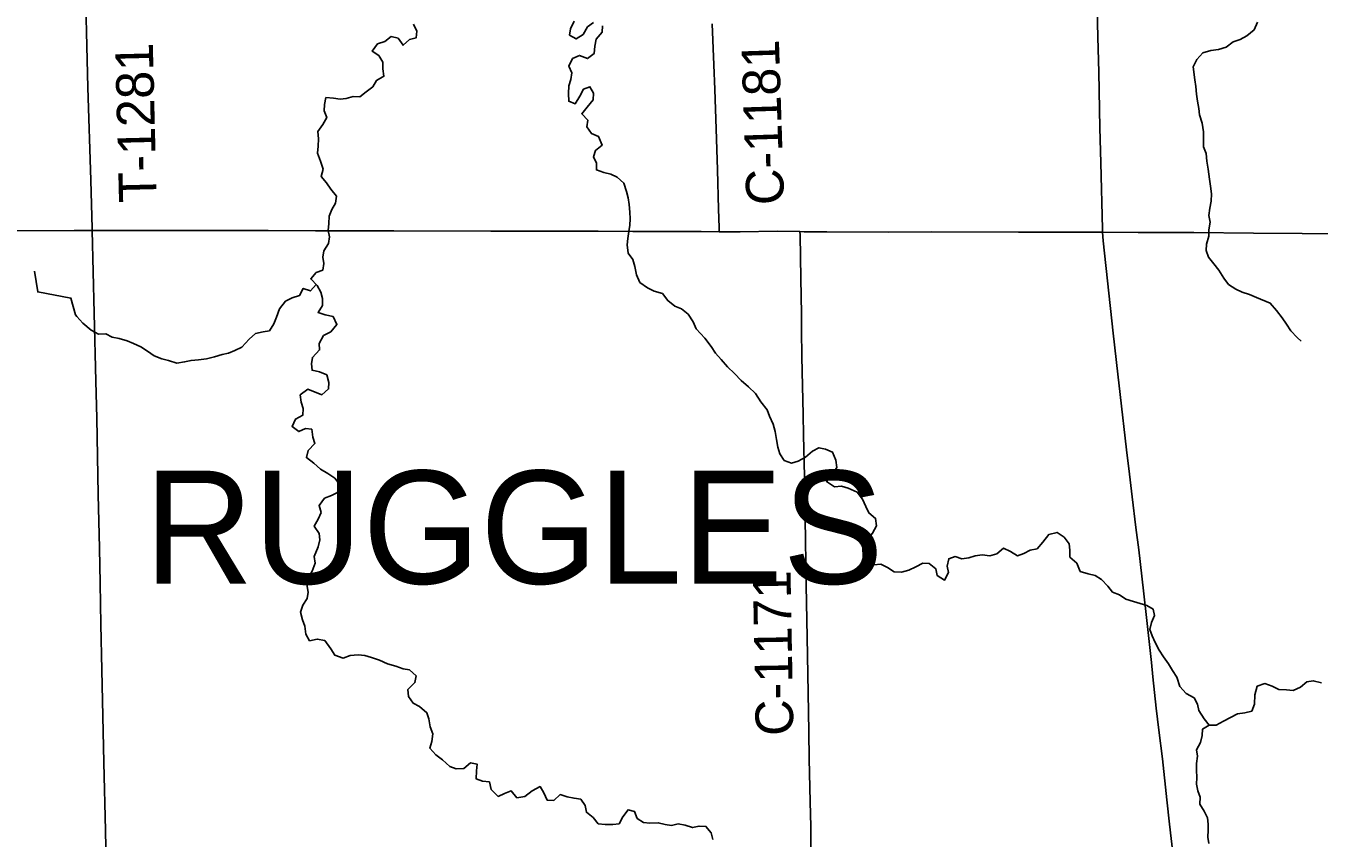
# Model space of a CAD drawing. Extents: x 1874609 to 2204689, y 815661 to 1281160.
# Drawn here: x 2002607 to 2012902, y 1098814 to 1105278 of the extents above; entities that cross this region are included whole.
import ezdxf

# ---------------------------------------------------------------- set-up
doc = ezdxf.new("R2010")
doc.units = 0
for name, color, linetype in [('GM_X_County_Road', 7, 'Continuous'), ('GM_X_County_Road_Text', 7, 'Continuous'), ('GM_X_Minor_River', 7, 'Continuous'), ('GM_X_Township_Road', 7, 'Continuous'), ('GM_X_Township_Road_Text', 7, 'Continuous'), ('GM_X_Township_Text', 7, 'Continuous'), ('GM_X_US_Route', 7, 'Continuous')]:
    doc.layers.add(name, color=color, linetype=linetype)

msp = doc.modelspace()

# ---------------------------------------------------------------- linework, layer by layer
at = {"layer": 'GM_X_County_Road'}
for points in [[(2008127, 1103640), (2008126, 1103672), (2008122, 1103819), (2008113, 1104131), (2008108, 1104295), (2008102, 1104459), (2008091, 1104771), (2008084, 1104967), (2008071, 1105295)], [(2003245, 1098738), (2003242, 1098875), (2003228, 1099416), (2003213, 1100154), (2003205, 1100515), (2003199, 1100843), (2003193, 1101122), (2003184, 1101548), (2003171, 1102155), (2003164, 1102450), (2003152, 1102991), (2003136, 1103648)], [(2008855, 1098696), (2008856, 1098725), (2008857, 1098758), (2008856, 1098905), (2008851, 1099102), (2008844, 1099446), (2008841, 1099659), (2008836, 1099971), (2008828, 1100414), (2008819, 1100824), (2008813, 1101184), (2008805, 1101692), (2008798, 1102020), (2008794, 1102184), (2008789, 1102414), (2008785, 1102643), (2008783, 1102856), (2008781, 1102987), (2008776, 1103266), (2008770, 1103611), (2008769, 1103641)]]:
    msp.add_lwpolyline(points, dxfattribs=at)
at = {"layer": 'GM_X_Minor_River'}
for points in [[(2006973, 1105315), (2006943, 1105255), (2006936, 1105205), (2006988, 1105174), (2007043, 1105210), (2007077, 1105270), (2007127, 1105305)], [(2012412, 1105307), (2012384, 1105245), (2012327, 1105199), (2012273, 1105170), (2012217, 1105150), (2012162, 1105108), (2012102, 1105091), (2012040, 1105081), (2011976, 1105062), (2011929, 1105010), (2011901, 1104952)], [(2005693, 1105292), (2005719, 1105236), (2005714, 1105182), (2005662, 1105170), (2005610, 1105123), (2005570, 1105181), (2005516, 1105192), (2005466, 1105154), (2005407, 1105134), (2005363, 1105077), (2005417, 1105042), (2005448, 1104988), (2005448, 1104936), (2005458, 1104877), (2005399, 1104844), (2005369, 1104792), (2005316, 1104754), (2005266, 1104714), (2005212, 1104715), (2005158, 1104701), (2005108, 1104694), (2005056, 1104702), (2004996, 1104707), (2004985, 1104653), (2004983, 1104602), (2005002, 1104548), (2004972, 1104494), (2004932, 1104438), (2004937, 1104380), (2004933, 1104320), (2004928, 1104266), (2004954, 1104202), (2004973, 1104138), (2004959, 1104080), (2005001, 1104029), (2005036, 1103979), (2005080, 1103922), (2005072, 1103868), (2005043, 1103816), (2005021, 1103764), (2005020, 1103706), (2005014, 1103650), (2005024, 1103600), (2005017, 1103546), (2004979, 1103488), (2004972, 1103438), (2004980, 1103386), (2004970, 1103334), (2004919, 1103316), (2004875, 1103264), (2004927, 1103212), (2004956, 1103158), (2004968, 1103107), (2004968, 1103053), (2004933, 1102997), (2004989, 1102977), (2005053, 1102964), (2005083, 1102902), (2005036, 1102844), (2004976, 1102813), (2004941, 1102751), (2004945, 1102699), (2004889, 1102639), (2004882, 1102589), (2004886, 1102537), (2004944, 1102524), (2005002, 1102500), (2005019, 1102440), (2005017, 1102389), (2004963, 1102342), (2004851, 1102387), (2004790, 1102341), (2004798, 1102283), (2004816, 1102233), (2004811, 1102179), (2004755, 1102149), (2004726, 1102089), (2004780, 1102049), (2004832, 1102074), (2004883, 1102068), (2004892, 1102004), (2004908, 1101953), (2004855, 1101898), (2004841, 1101842), (2004899, 1101799), (2004952, 1101751), (2005010, 1101716), (2005068, 1101678), (2005110, 1101623), (2005089, 1101565)], [(2007197, 1105279), (2007195, 1105227), (2007148, 1105171), (2007136, 1105115), (2007130, 1105057), (2007079, 1105017), (2007015, 1105042), (2006959, 1105018), (2006929, 1104958), (2006954, 1104904), (2006946, 1104852), (2006929, 1104800), (2006927, 1104740), (2006929, 1104678), (2006980, 1104657), (2007017, 1104719), (2007047, 1104775), (2007098, 1104793), (2007127, 1104742), (2007123, 1104688), (2007076, 1104632), (2007032, 1104579), (2007080, 1104528), (2007073, 1104474), (2007109, 1104420), (2007167, 1104397), (2007195, 1104329), (2007142, 1104287), (2007126, 1104235), (2007151, 1104185), (2007149, 1104131), (2007209, 1104110), (2007263, 1104098), (2007315, 1104073), (2007367, 1104025), (2007388, 1103959), (2007402, 1103908), (2007409, 1103856), (2007415, 1103796), (2007417, 1103742), (2007414, 1103692), (2007408, 1103642), (2007400, 1103586), (2007393, 1103534), (2007401, 1103469), (2007438, 1103419), (2007456, 1103363), (2007468, 1103297), (2007495, 1103236), (2007555, 1103194), (2007609, 1103167), (2007675, 1103147), (2007717, 1103092), (2007774, 1103048), (2007826, 1103025), (2007880, 1102983), (2007920, 1102922), (2007943, 1102866), (2008011, 1102793), (2008063, 1102725), (2008096, 1102674), (2008142, 1102624), (2008194, 1102565), (2008249, 1102511), (2008301, 1102456), (2008361, 1102406), (2008416, 1102351), (2008458, 1102287), (2008508, 1102222), (2008527, 1102172), (2008557, 1102108), (2008571, 1102049), (2008584, 1101985), (2008594, 1101925), (2008609, 1101871)], [(2011901, 1104952), (2011912, 1104848), (2011920, 1104795), (2011925, 1104735), (2011935, 1104679), (2011945, 1104619), (2011950, 1104569), (2011972, 1104504), (2011983, 1104434), (2011981, 1104374), (2011982, 1104316), (2012004, 1104262), (2012008, 1104202), (2012019, 1104137), (2012031, 1104059), (2012038, 1104001), (2012046, 1103941), (2012043, 1103883), (2012033, 1103827), (2012025, 1103768), (2012036, 1103716), (2012024, 1103654), (2012025, 1103604), (2012005, 1103540), (2012003, 1103490), (2012022, 1103438), (2012064, 1103385), (2012104, 1103333), (2012145, 1103271), (2012181, 1103220), (2012239, 1103182), (2012291, 1103159), (2012347, 1103141), (2012403, 1103116), (2012514, 1103071), (2012564, 1103013), (2012608, 1102954), (2012643, 1102904), (2012677, 1102852), (2012727, 1102797), (2012759, 1102769)], [(2003002, 1102978), (2002966, 1103112), (2002702, 1103161), (2002676, 1103325)], [(2004919, 1103220), (2004874, 1103168), (2004816, 1103189), (2004786, 1103131), (2004726, 1103113), (2004675, 1103088), (2004627, 1103026), (2004602, 1102960), (2004582, 1102906), (2004546, 1102852), (2004495, 1102842), (2004435, 1102829), (2004385, 1102785), (2004326, 1102721), (2004272, 1102694), (2004220, 1102672), (2004170, 1102663), (2004109, 1102645), (2004045, 1102629), (2003981, 1102620), (2003923, 1102616), (2003871, 1102603), (2003808, 1102593), (2003743, 1102614), (2003689, 1102628), (2003629, 1102653), (2003575, 1102689), (2003523, 1102724), (2003465, 1102750), (2003413, 1102771), (2003351, 1102791), (2003295, 1102800), (2003243, 1102828), (2003185, 1102824), (2003127, 1102855), (2003062, 1102912), (2003012, 1102964), (2003002, 1102978)], [(2008609, 1101871), (2008645, 1101818), (2008703, 1101798), (2008755, 1101813), (2008813, 1101845), (2008870, 1101893), (2008920, 1101920), (2008972, 1101910), (2009028, 1101886), (2009054, 1101821), (2009063, 1101763), (2009025, 1101709), (2008982, 1101651), (2009044, 1101609), (2009100, 1101614), (2009154, 1101600), (2009224, 1101567), (2009268, 1101511), (2009295, 1101453), (2009317, 1101402), (2009371, 1101358), (2009379, 1101300), (2009348, 1101240), (2009298, 1101180), (2009269, 1101116), (2009273, 1101064), (2009298, 1101006), (2009358, 1100989), (2009412, 1100993), (2009466, 1100968), (2009520, 1100934), (2009578, 1100931), (2009636, 1100947), (2009693, 1100972), (2009747, 1101002), (2009799, 1101000), (2009851, 1100957), (2009862, 1100903), (2009920, 1100866), (2009953, 1100928), (2009941, 1100979), (2009954, 1101037), (2010006, 1101054), (2010058, 1101036), (2010114, 1101045), (2010164, 1101061), (2010220, 1101067), (2010282, 1101060), (2010337, 1101076), (2010391, 1101121), (2010445, 1101095), (2010501, 1101060), (2010553, 1101078), (2010603, 1101106), (2010657, 1101117), (2010704, 1101169), (2010750, 1101229), (2010817, 1101246), (2010872, 1101210), (2010912, 1101155), (2010918, 1101105), (2010917, 1101051), (2010973, 1101001), (2011001, 1100936), (2011063, 1100918), (2011119, 1100903), (2011170, 1100871), (2011220, 1100820), (2011258, 1100770), (2011312, 1100750), (2011364, 1100715), (2011424, 1100697), (2011478, 1100680), (2011530, 1100666), (2011581, 1100637), (2011593, 1100585), (2011567, 1100529), (2011554, 1100473), (2011572, 1100423), (2011598, 1100371), (2011629, 1100310), (2011663, 1100256), (2011703, 1100201), (2011736, 1100147), (2011770, 1100095), (2011793, 1100020), (2011845, 1099966), (2011907, 1099931), (2011933, 1099879), (2011944, 1099829), (2011988, 1099764), (2012028, 1099712), (2012084, 1099713), (2012142, 1099745), (2012198, 1099773), (2012253, 1099802), (2012311, 1099812), (2012367, 1099825), (2012389, 1099881), (2012390, 1099954), (2012410, 1100022)], [(2005089, 1101565), (2005039, 1101541), (2004985, 1101518), (2004942, 1101460), (2004958, 1101404), (2004934, 1101352), (2004903, 1101296), (2004943, 1101238), (2004948, 1101187), (2004934, 1101131), (2004901, 1101055), (2004911, 1101001), (2004886, 1100937), (2004856, 1100885), (2004844, 1100833), (2004855, 1100771), (2004847, 1100721), (2004812, 1100669), (2004794, 1100611), (2004810, 1100551), (2004827, 1100501), (2004835, 1100437), (2004866, 1100384), (2004927, 1100398), (2004987, 1100387), (2005034, 1100321), (2005068, 1100269), (2005134, 1100246), (2005188, 1100268), (2005252, 1100273), (2005306, 1100267), (2005360, 1100250), (2005422, 1100230), (2005486, 1100201), (2005552, 1100181), (2005610, 1100162), (2005660, 1100154), (2005714, 1100105), (2005704, 1100051), (2005649, 1099997), (2005653, 1099941), (2005690, 1099889), (2005742, 1099860), (2005798, 1099812), (2005814, 1099762), (2005825, 1099699), (2005847, 1099645), (2005840, 1099583), (2005822, 1099531), (2005870, 1099477), (2005925, 1099436), (2005981, 1099384), (2006033, 1099365), (2006093, 1099367), (2006146, 1099414), (2006200, 1099402), (2006195, 1099348), (2006191, 1099286), (2006243, 1099267), (2006297, 1099261), (2006312, 1099201), (2006368, 1099146), (2006418, 1099168), (2006471, 1099189), (2006516, 1099135), (2006580, 1099144), (2006639, 1099190), (2006701, 1099224), (2006731, 1099173), (2006757, 1099117), (2006809, 1099113), (2006861, 1099160), (2006915, 1099142), (2006971, 1099131), (2007025, 1099123), (2007059, 1099073), (2007070, 1099020), (2007122, 1098978), (2007164, 1098928), (2007220, 1098921), (2007280, 1098921), (2007330, 1098928), (2007359, 1098984), (2007401, 1099040), (2007453, 1099026), (2007473, 1098971), (2007525, 1098939), (2007575, 1098932), (2007641, 1098936), (2007697, 1098921), (2007747, 1098915), (2007801, 1098927), (2007855, 1098918), (2007915, 1098898), (2007967, 1098909), (2008021, 1098907), (2008063, 1098856), (2008077, 1098802)], [(2012410, 1100022), (2012471, 1100043), (2012529, 1100023), (2012583, 1099996), (2012643, 1099994), (2012697, 1099989), (2012753, 1100015), (2012805, 1100057), (2012856, 1100066), (2012922, 1100050)], [(2012026, 1099714), (2011975, 1099682), (2011971, 1099630), (2011957, 1099576), (2011926, 1099516), (2011934, 1099466), (2011925, 1099408), (2011927, 1099354), (2011928, 1099296), (2011926, 1099244), (2011936, 1099189), (2011955, 1099139), (2011953, 1099085), (2011987, 1099029), (2012014, 1098976), (2012018, 1098926), (2012020, 1098876), (2012017, 1098822), (2012025, 1098770)]]:
    msp.add_lwpolyline(points, dxfattribs=at)
at = {"layer": 'GM_X_Township_Road'}
for points in [[(2003136, 1103648), (2003135, 1103665), (2003124, 1104049), (2003101, 1104787), (2003076, 1105781), (2003069, 1106055), (2003060, 1106443), (2003050, 1106761), (2003039, 1107126), (2003024, 1107616), (2003012, 1108067), (2002996, 1108706), (2002994, 1108935), (2002980, 1109558), (2002973, 1109821), (2002965, 1110143), (2002959, 1110371), (2002953, 1110614), (2002947, 1110875)], [(2011178, 1103635), (2011177, 1103662), (2011165, 1104187), (2011158, 1104466), (2011148, 1104909), (2011140, 1105187), (2011133, 1105532)], [(2011740, 1098680), (2011738, 1098696), (2011712, 1098924), (2011691, 1099119), (2011655, 1099445), (2011627, 1099673), (2011606, 1099848), (2011578, 1100097), (2011567, 1100211), (2011527, 1100569), (2011504, 1100781), (2011467, 1101107), (2011443, 1101286), (2011415, 1101530), (2011393, 1101709), (2011370, 1101905), (2011319, 1102344), (2011299, 1102507), (2011263, 1102833), (2011182, 1103568), (2011178, 1103635)]]:
    msp.add_lwpolyline(points, dxfattribs=at)
at = {"layer": 'GM_X_US_Route'}
msp.add_lwpolyline([(2002435, 1103646), (2002993, 1103648), (2003136, 1103648), (2003830, 1103649), (2004536, 1103648), (2004913, 1103647), (2005143, 1103646), (2005537, 1103646), (2006308, 1103644), (2006751, 1103643), (2007162, 1103643), (2007440, 1103642), (2007654, 1103642), (2007982, 1103641), (2008127, 1103640), (2008294, 1103639), (2008589, 1103644), (2008769, 1103641), (2008802, 1103640), (2008983, 1103639), (2009475, 1103637), (2009820, 1103638), (2010509, 1103637), (2011178, 1103635), (2011461, 1103634), (2011904, 1103633), (2012380, 1103629), (2013545, 1103619)], dxfattribs=at)

# ---------------------------------------------------------------- texts
at = {"layer": 'GM_X_County_Road_Text'}
for s, rotation, p in [('C-1181', 91.8328, (2008644, 1103856)), ('C-1171', 91.0318, (2008718, 1099630))]:
    msp.add_text(s, height=300, rotation=rotation, dxfattribs=at).set_placement(p)
at = {"layer": 'GM_X_Township_Road_Text'}
msp.add_text('T-1281', height=300, rotation=91.41, dxfattribs=at).set_placement((2003649, 1103875))
at = {"layer": 'GM_X_Township_Text'}
msp.add_text('RUGGLES', height=900, rotation=0, dxfattribs=at).set_placement((2003550, 1100838))

doc.saveas('drawing.dxf')
